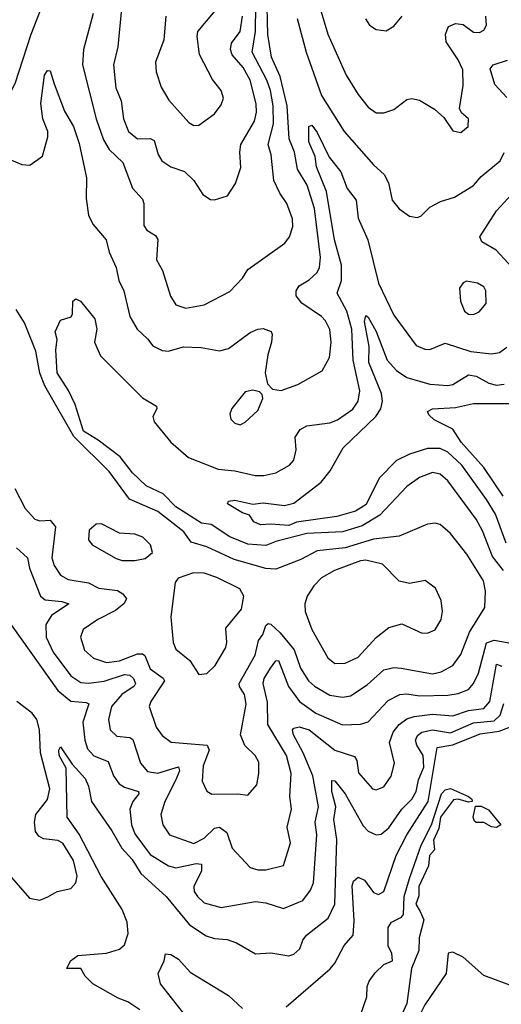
# Model space of a CAD drawing. Extents: x 1678431 to 1860718, y 384618 to 522882.
# Tile 292 of 473: x 1756896 to 1758773, y 504375 to 508211. Entities that reach past the tile are written whole.
import ezdxf

# ---------------------------------------------------------------- set-up
doc = ezdxf.new("R2010")
doc.units = 0

msp = doc.modelspace()

# ---------------------------------------------------------------- linework, layer by layer
at = {"layer": '0CON10XD'}
for points in [[(1756855, 507667.9), (1756905, 507646.9), (1756935.9, 507644.1), (1756985, 507678.8), (1757006.2, 507755), (1757005.4, 507775), (1756985.9, 507825), (1756978.9, 507885), (1756992.7, 507995), (1757005, 508012.5), (1757015, 508012), (1757031.1, 507961.1), (1757070.7, 507855), (1757105.8, 507795), (1757128.5, 507728.5), (1757156.2, 507595), (1757155.4, 507515), (1757165, 507448.8), (1757181.1, 507415), (1757233.7, 507353.7), (1757245.5, 507305), (1757271.8, 507245), (1757282.7, 507195), (1757302.8, 507155), (1757325.4, 507055), (1757354.4, 507005), (1757395, 506968.1), (1757415, 506940.8), (1757452.1, 506922.1), (1757475, 506920), (1757535, 506936.2), (1757603.9, 506933.9), (1757675, 506920.9), (1757709.8, 506930.2), (1757795, 506991.9), (1757825, 507005.8), (1757845, 507008), (1757875.8, 506995.8), (1757880, 506985), (1757878.1, 506955), (1757863.1, 506905), (1757852.9, 506835), (1757862.7, 506792.7), (1757881.4, 506771.4), (1757915, 506766.5), (1757979.9, 506790.1), (1758075, 506842.9), (1758103.8, 506895), (1758110.3, 506955), (1758105, 507004), (1758087.9, 507037.9), (1758072.5, 507055), (1757996, 507106), (1757974.4, 507135), (1757974.4, 507155), (1757985, 507174.2), (1758025, 507197.8), (1758055, 507225.6), (1758064.7, 507245.3), (1758068.1, 507285), (1758045.1, 507475.1), (1758016.7, 507566.7), (1757979.2, 507629.2), (1757967.8, 507695), (1757946.2, 507746.2), (1757938.9, 507875), (1757910.9, 507989.1), (1757877.9, 508065), (1757863.7, 508153.7), (1757859, 508315)], [(1756447, 508267), (1756496.1, 508206.1), (1756534.8, 508075.2), (1756555, 508017.5), (1756575, 507984.3), (1756685, 507897.1), (1756715, 507885.4), (1756765, 507881.2), (1756815, 507891.1), (1756835, 507901.9), (1756857.9, 507922.1), (1756878.3, 507961.7), (1756941.1, 508155), (1756999.6, 508305)], [(1757182.2, 508235), (1757144.6, 508095), (1757141.2, 508035), (1757194.7, 507825), (1757222.8, 507742.8), (1757245, 507705.5), (1757297.9, 507655), (1757335.6, 507555), (1757375, 507511.2), (1757380.5, 507495), (1757379.7, 507409.7), (1757391.3, 507391.3), (1757425, 507370), (1757434.4, 507355), (1757429.6, 507275), (1757453.3, 507233.3), (1757483.6, 507133.6), (1757505, 507100.8), (1757543.2, 507086.8), (1757615, 507100), (1757715, 507152.2), (1757765, 507204.3), (1757785, 507237.3), (1757929.9, 507340.1), (1757947.7, 507365), (1757960.7, 507405), (1757959.3, 507435), (1757937.7, 507495), (1757909.5, 507535), (1757887.3, 507585), (1757876.3, 507685), (1757864.4, 507725), (1757886.1, 507805), (1757884.3, 507875), (1757873.9, 507935), (1757859.9, 507975), (1757802, 508085), (1757815.1, 508165), (1757816.6, 508265)], [(1757292.5, 508255), (1757279.3, 508105), (1757262, 508035), (1757270.8, 507945), (1757292.4, 507895), (1757301.4, 507825), (1757320, 507775), (1757355, 507747.3), (1757405, 507748), (1757420.5, 507740.5), (1757435.8, 507685.8), (1757450.7, 507660.7), (1757485, 507637.7), (1757539.1, 507619.1), (1757575.6, 507585), (1757610.3, 507530.3), (1757640, 507510), (1757655, 507508.8), (1757705.8, 507524.2), (1757737.8, 507572.2), (1757758.8, 507635), (1757753.9, 507695), (1757758.5, 507725), (1757810.8, 507815), (1757819, 507851), (1757817.3, 507882.8), (1757795, 507975.4), (1757767, 508025), (1757724, 508074), (1757717.4, 508095), (1757721.2, 508118.8), (1757755.5, 508164.5), (1757765.1, 508225)], [(1757575, 507798.9), (1757595, 507800.6), (1757655, 507844.3), (1757681.1, 507878.9), (1757690, 507905), (1757681.9, 507935), (1757647.7, 507977.7), (1757596.8, 508075), (1757587.8, 508145), (1757590.6, 508165), (1757658.1, 508245)], [(1758067.6, 508255), (1758097.3, 508155), (1758168.5, 507995), (1758215, 507920), (1758255, 507869.5), (1758285, 507848.2), (1758315, 507847.5), (1758355, 507861.2), (1758405, 507900), (1758425, 507904.5), (1758455, 507896.9), (1758512.6, 507862.6), (1758549.5, 507829.5), (1758585, 507777.5), (1758615, 507771.2), (1758643.8, 507795), (1758646, 507825), (1758617.5, 507847.5), (1758610.8, 507865), (1758624.6, 507955), (1758622.7, 508015), (1758605.4, 508055), (1758557.8, 508125), (1758555.5, 508155), (1758567.1, 508185), (1758595, 508196.4), (1758625, 508191.9), (1758665, 508162.2), (1758688.7, 508161.3), (1758705, 508170), (1758715, 508190), (1758712.7, 508225)], [(1757465.6, 508225), (1757458.2, 508131.8), (1757425.6, 508045), (1757428.3, 508008.3), (1757447.6, 507947.6), (1757477.4, 507897.4), (1757555, 507810.6), (1757575, 507798.9)], [(1757977.5, 508215), (1758013.4, 508085), (1758072.1, 507915), (1758160.8, 507775), (1758275.6, 507645), (1758317.3, 507607.3), (1758333.5, 507575), (1758348.3, 507508.3), (1758374.6, 507474.6), (1758415, 507446), (1758445, 507440), (1758460, 507445), (1758495, 507480.8), (1758536.8, 507503.2), (1758590.3, 507519.7), (1758665, 507564.4), (1758695, 507600.5), (1758769, 507661), (1758785, 507692.9)], [(1758243.8, 508213.8), (1758259.6, 508189.6), (1758285, 508172.5), (1758325, 508167.1), (1758355, 508185.8), (1758387.5, 508225)], [(1758795, 507907.8), (1758748.1, 507958.1), (1758730.5, 508019.5), (1758742, 508035), (1758796.9, 508053.1)], [(1758781.2, 506065), (1758739.5, 506119.5), (1758700.5, 506219.5), (1758674.8, 506264.8), (1758565, 506414.6), (1758535, 506440), (1758505, 506446.4), (1758455, 506428), (1758405, 506392.1), (1758299.7, 506280.3), (1758231.2, 506238.8), (1758155, 506216.2), (1758015, 506209.5), (1757895, 506178.6), (1757855, 506162.4), (1757785, 506168.4), (1757715.8, 506195.8), (1757642.2, 506245), (1757605, 506249.4), (1757505, 506312.8), (1757455, 506363.3), (1757389, 506395), (1757336.1, 506446.1), (1757287.5, 506507.5), (1757202.4, 506572.4), (1757145, 506607.4), (1757111.9, 506711.9), (1757086.6, 506766.6), (1757042.8, 506835), (1757036.7, 506925), (1757042.1, 506965), (1757034.5, 506995.5), (1757055, 507040), (1757096.7, 507053.3), (1757102.5, 507065), (1757103.8, 507115), (1757115, 507123.8), (1757133.8, 507115), (1757189.6, 507045), (1757196.6, 507005), (1757187.7, 506955), (1757211.2, 506901.2), (1757375, 506737.8), (1757430, 506705), (1757431.2, 506695), (1757414.6, 506665.4), (1757420.5, 506645), (1757485.5, 506565), (1757554.4, 506505), (1757626.8, 506476.8), (1757669.7, 506459.7), (1757735, 506454), (1757814.6, 506435.4), (1757847.5, 506435), (1757895, 506445.4), (1757947.5, 506475), (1757964.4, 506495), (1757974.4, 506535), (1757970, 506585), (1757990, 506615), (1758015, 506629.4), (1758105, 506640.9), (1758135, 506652.2), (1758195, 506693.3), (1758215.9, 506725), (1758221.7, 506765), (1758195.5, 506885), (1758190.9, 507005), (1758171.6, 507075), (1758134.2, 507145), (1758150.5, 507195), (1758151, 507255), (1758123.1, 507353.1), (1758091.4, 507541.4), (1758052.4, 507637.6), (1758048, 507678), (1758022.8, 507735), (1758022.9, 507795), (1758035, 507800), (1758055, 507771.9), (1758102, 507675), (1758147.9, 507617.9), (1758172.9, 507552.9), (1758207.4, 507507.4), (1758215, 507438), (1758253.4, 507353.4), (1758295, 507184.3), (1758355, 507060), (1758441.9, 506941.9), (1758475, 506927.3), (1758495, 506926.2), (1758555, 506950.8), (1758655, 506917.8), (1758735, 506909.2), (1758766, 506915), (1758794.3, 506935.7)], [(1758815, 507245.4), (1758752.6, 507312.6), (1758697.5, 507345), (1758690, 507365), (1758755, 507466.7), (1758811.2, 507528.8)], [(1758665, 507062.5), (1758687.4, 507072.6), (1758714, 507105), (1758713.1, 507155), (1758705, 507170.8), (1758680, 507185), (1758638, 507192), (1758624.3, 507185.7), (1758610, 507165), (1758614.5, 507114.5), (1758630, 507075), (1758645, 507064.2), (1758665, 507062.5)], [(1756877.3, 506385), (1756917.4, 506307.4), (1756955, 506265.5), (1756975, 506258.2), (1757015, 506260.9), (1757035.3, 506235), (1757021.6, 506115), (1757030.3, 506085), (1757055, 506047.3), (1757085, 506030.3), (1757165, 506017.6), (1757205, 505997.1), (1757277.2, 505987.2), (1757298.5, 505975), (1757313.1, 505955), (1757302.2, 505935), (1757270.3, 505909.7), (1757201.1, 505875), (1757144.3, 505835), (1757133.5, 505805), (1757148.8, 505755), (1757183.8, 505723.8), (1757235, 505706.3), (1757285, 505713), (1757355, 505740.7), (1757375, 505741), (1757384, 505734), (1757405, 505682.5), (1757455.7, 505645.7), (1757461.2, 505635), (1757407.8, 505555), (1757401.1, 505535), (1757428.8, 505455), (1757452.2, 505422.2), (1757486.8, 505396.8), (1757626.7, 505385), (1757635.3, 505365), (1757610.8, 505305), (1757607.9, 505245), (1757625, 505205.8), (1757644.6, 505194.6), (1757745, 505195.4), (1757785, 505190), (1757820, 505230), (1757828.7, 505275), (1757828.5, 505318.5), (1757814.4, 505345), (1757773.7, 505383.7), (1757757.5, 505425), (1757778.6, 505545), (1757772.9, 505582.9), (1757752.8, 505612.8), (1757751.9, 505625), (1757814.2, 505735), (1757827.6, 505792.4), (1757843.4, 505816.6), (1757855, 505850.5), (1757865, 505858.9), (1757875, 505856.7), (1757912, 505822), (1757966.1, 505756.1), (1757990.5, 505685), (1758021.9, 505635), (1758044.8, 505614.8), (1758105, 505579.5), (1758155, 505572.2), (1758185, 505577.6), (1758250.6, 505619.4), (1758315, 505677.9), (1758355, 505687.5), (1758383.3, 505685), (1758505, 505662.7), (1758539, 505671), (1758584.5, 505695), (1758615, 505737.5), (1758649.2, 505825), (1758709, 505921), (1758711.9, 505985), (1758704.2, 506025), (1758639.3, 506129.3), (1758575, 506210), (1758535, 506244.4), (1758515, 506249.5), (1758485, 506246.2), (1758375, 506199.1), (1758275, 506187), (1758165, 506153.1), (1758055, 506141.4), (1757991.4, 506108.6), (1757895, 506070.6), (1757855, 506072.8), (1757732.3, 506107.7), (1757625, 506157.6), (1757565.2, 506175.2), (1757536.1, 506216.1), (1757435, 506295.7), (1757323.8, 506343.8), (1757245, 506450.8), (1757106.9, 506586.9), (1756994.1, 506784.1), (1756974.6, 506834.6), (1756959.5, 506919.5), (1756915, 507030.5), (1756882, 507082)], [(1758791.6, 506171.6), (1758750.7, 506285), (1758715, 506342.2), (1758620, 506475), (1758565, 506525.7), (1758535, 506540.4), (1758485, 506540), (1758415, 506518.3), (1758365, 506493.5), (1758296.9, 506425), (1758247, 506323), (1758205, 506296), (1758132.5, 506275), (1757975, 506253), (1757945, 506240.7), (1757875, 506246.4), (1757835, 506243), (1757808.5, 506255), (1757791.4, 506281.4), (1757765, 506290), (1757706, 506325), (1757710, 506335), (1757735, 506339.6), (1757805, 506324.2), (1757845, 506329.1), (1757927.9, 506317.9), (1757965, 506327.7), (1758070.6, 506409.4), (1758106.6, 506453.4), (1758157.4, 506542.6), (1758284.2, 506665), (1758304.3, 506695), (1758310.9, 506725), (1758306.9, 506755), (1758256.9, 506875), (1758257.7, 506937.7), (1758240.6, 507035), (1758245, 507059.2), (1758255, 507051.5), (1758285, 506996.4), (1758328.7, 506885), (1758365, 506844.2), (1758405, 506817.1), (1758495, 506791.3), (1758565, 506785.4), (1758585, 506789.2), (1758645, 506828.1), (1758675, 506822), (1758725, 506795.3), (1758755, 506787.2), (1758785, 506790.5)], [(1757755, 506632.5), (1757775, 506642.5), (1757825, 506688.8), (1757844, 506735), (1757840.7, 506750.7), (1757830.7, 506760.7), (1757805, 506768), (1757775, 506760.8), (1757723.6, 506696.4), (1757715.8, 506675), (1757719.2, 506655), (1757735, 506639.2), (1757755, 506632.5)], [(1758780.6, 506355), (1758705, 506466.4), (1758616.5, 506565), (1758585, 506615.3), (1758512.1, 506652.1), (1758491.4, 506671.4), (1758486.2, 506685), (1758504.8, 506695.3), (1758595, 506700), (1758665, 506715.9), (1758804.5, 506715.5)], [(1757345, 506104.4), (1757385, 506112), (1757413.3, 506135), (1757405.8, 506165), (1757376.2, 506195), (1757345, 506206.5), (1757285, 506210.8), (1757215, 506247.5), (1757194, 506246), (1757167.7, 506222.3), (1757164.5, 506184.5), (1757178.8, 506165), (1757272.4, 506112.4), (1757295.5, 506104.5), (1757345, 506104.4)], [(1756884.1, 506154.1), (1756927.1, 506115), (1756934.2, 506075), (1756977.3, 505965), (1756995, 505951.1), (1757061.2, 505945), (1757087.5, 505935), (1757020.6, 505889.4), (1756998.6, 505855), (1756999.5, 505805), (1757027, 505747), (1757095.2, 505655.2), (1757135, 505629.5), (1757165, 505625.9), (1757225, 505634.6), (1757305, 505660.6), (1757325, 505657.3), (1757339.6, 505645), (1757348.2, 505625), (1757342.5, 505615), (1757295, 505582), (1757253.6, 505535), (1757242, 505485), (1757249.2, 505445), (1757275, 505420), (1757325, 505414.2), (1757337.5, 505407.5), (1757367.5, 505315), (1757395, 505282.8), (1757435, 505275.2), (1757515, 505300.5), (1757518.8, 505285), (1757505, 505250), (1757461.9, 505165), (1757446.2, 505115), (1757453.8, 505075), (1757480.5, 505035), (1757575, 505001.4), (1757615, 505022), (1757655, 505061), (1757675.6, 505065.6), (1757703.7, 505045), (1757725, 504984.3), (1757795, 504908.1), (1757825, 504899.2), (1757855, 504898.9), (1757924.4, 504915.6), (1757952.1, 505005), (1757938.7, 505065), (1757955.3, 505135), (1757949.3, 505185), (1757954.2, 505275), (1757936.5, 505345), (1757863.5, 505465), (1757862.4, 505552.4), (1757844.8, 505625), (1757849.6, 505645), (1757873.8, 505685), (1757895, 505713.5), (1757904.4, 505714.4), (1757943.9, 505613.9), (1757986.9, 505555), (1758050.1, 505510.1), (1758155, 505464.7), (1758225, 505466.9), (1758254.2, 505475.8), (1758331.7, 505558.3), (1758378.2, 505581.8), (1758405, 505584.7), (1758455, 505576.6), (1758565, 505579.3), (1758605, 505586.2), (1758645, 505602.2), (1758665, 505624.5), (1758684.4, 505665), (1758716, 505784), (1758745, 505793.7), (1758825, 505780)], [(1758125, 505703.5), (1758165, 505703.8), (1758215, 505728.2), (1758285.6, 505804.4), (1758335, 505842.7), (1758385, 505857.1), (1758465, 505821.4), (1758488.1, 505821.9), (1758515, 505834), (1758538.6, 505875), (1758544.2, 505905), (1758538.3, 505948.3), (1758516.8, 505996.8), (1758476.9, 506026.9), (1758415, 506014.3), (1758375, 506024.3), (1758310.6, 506090.6), (1758245.2, 506105.2), (1758225, 506103.3), (1758123.1, 506065), (1758073.1, 506036.9), (1758042.3, 506005), (1758017.3, 505965), (1758007.3, 505935), (1758008.8, 505905), (1758035.3, 505835), (1758097.5, 505725), (1758125, 505703.5)], [(1757595, 505660), (1757625, 505664.4), (1757658.2, 505695), (1757699.5, 505765), (1757703.5, 505785), (1757699.2, 505840.8), (1757760.5, 505915), (1757770, 505965), (1757753.8, 505993.8), (1757665, 506038), (1757615.3, 506055.3), (1757573.9, 506056.1), (1757514.2, 506035.8), (1757502.1, 506017.9), (1757485.6, 505885), (1757494.7, 505785), (1757505, 505758.9), (1757559.5, 505715), (1757595, 505660)], [(1756863, 505853), (1757045, 505597.5), (1757095, 505556.7), (1757155, 505551.5), (1757165.4, 505545.4), (1757142.3, 505475), (1757150, 505405), (1757160.1, 505370.1), (1757185, 505343.8), (1757241.6, 505321.6), (1757261.8, 505265), (1757284.4, 505234.4), (1757305, 505221.1), (1757359.4, 505205), (1757361.2, 505195), (1757337.8, 505165), (1757325.9, 505135), (1757331.9, 505075), (1757345, 505040), (1757405, 504959.1), (1757476.7, 504915), (1757505, 504907.5), (1757583.9, 504923.9), (1757605, 504920.8), (1757605.3, 504895), (1757574.7, 504835), (1757576.9, 504815), (1757588.8, 504795), (1757615, 504770.4), (1757682.1, 504752.1), (1757815, 504775.3), (1757855, 504770.7), (1757925, 504749.2), (1757999.7, 504780.3), (1758030.3, 504819.7), (1758041.2, 504848.8), (1758054.8, 505035), (1758048, 505085), (1758060.8, 505145), (1758038.3, 505265), (1758001.2, 505355), (1757962.8, 505425), (1757959.6, 505445), (1757965, 505451.2), (1757985, 505455.7), (1758025, 505444), (1758124.5, 505365), (1758200.7, 505340.7), (1758210, 505325), (1758217.2, 505277.2), (1758271.2, 505215), (1758285, 505211.5), (1758315, 505222.7), (1758344.5, 505264.5), (1758357.1, 505315), (1758337.1, 505395), (1758351.4, 505435), (1758375.2, 505464.8), (1758405, 505487.2), (1758433.2, 505496.8), (1758505, 505506.2), (1758585, 505498.9), (1758645, 505519.9), (1758705, 505527.2), (1758728.3, 505555), (1758755, 505700.7), (1758775, 505692.6)], [(1756865, 504870), (1756935, 504788.6), (1756975, 504781.4), (1757005.5, 504794.5), (1757042.5, 504815), (1757095, 504827.1), (1757115, 504848.8), (1757120, 504875), (1757105.8, 504935), (1757065, 505003.3), (1757045, 505013.8), (1756989.5, 505019.5), (1756970.4, 505030.4), (1756958.3, 505048.3), (1756954.5, 505085), (1756958.9, 505115), (1757005, 505173.1), (1757014.2, 505215), (1756977.3, 505355), (1756973.1, 505445), (1756963, 505485), (1756945, 505510.2), (1756885, 505555.2)], [(1757364.3, 504354.3), (1757318, 504385), (1757279.5, 504399.5), (1757180.8, 504455), (1757151.9, 504485), (1757134.3, 504514.3), (1757080, 504515), (1757094.3, 504545), (1757122.5, 504565), (1757235, 504574.6), (1757285, 504590.4), (1757305, 504606.9), (1757318.7, 504651.3), (1757315.6, 504695), (1757295.8, 504745), (1757213.6, 504873.6), (1757128.6, 505038.6), (1757080.8, 505105), (1757077.1, 505295), (1757050.8, 505345), (1757048.6, 505365), (1757055, 505378), (1757101.1, 505311.1), (1757151.7, 505255), (1757164.7, 505225), (1757176.5, 505165), (1757255, 505051.8), (1757294.1, 504984.1), (1757335, 504939.5), (1757368.6, 504885), (1757467.3, 504795), (1757558.5, 504685), (1757622.6, 504642.6), (1757655, 504631.2), (1757705, 504627.9), (1757741.2, 504615), (1757815, 504571.9), (1757875, 504575.6), (1757945, 504564.5), (1757965, 504570.9), (1757988.1, 504591.9), (1757999.2, 504625), (1758013.6, 504645), (1758098.7, 504711.3), (1758124.8, 504765.2), (1758132.2, 505017.8), (1758121, 505095), (1758128.5, 505145), (1758112.3, 505205), (1758112.9, 505247.1), (1758125, 505245.5), (1758165.2, 505195), (1758235, 505070.8), (1758255, 505049.6), (1758285, 505036.2), (1758305, 505038.5), (1758335, 505063.2), (1758385, 505135.4), (1758425, 505174), (1758441.3, 505205), (1758450.4, 505249.6), (1758470.8, 505299.2), (1758468.8, 505345), (1758443.6, 505385), (1758438.7, 505405), (1758447.2, 505422.8), (1758463.3, 505435), (1758505, 505444), (1758575, 505433.2), (1758665, 505471.5), (1758745, 505479.9), (1758768.5, 505501.5), (1758782.6, 505547.4)], [(1757934.4, 504365.6), (1758106.8, 504513.2), (1758124.7, 504535.3), (1758160.9, 504605), (1758195.8, 504644.2), (1758199.5, 504700.5), (1758192.6, 504837.4), (1758196.9, 504855), (1758215, 504870.9), (1758239.6, 504859.6), (1758275, 504810.8), (1758295, 504803.8), (1758315.2, 504814.8), (1758363.7, 504955), (1758405.2, 505035), (1758487.7, 505165), (1758523.6, 505376.4), (1758585, 505385.6), (1758691.2, 505428.8), (1758765, 505439.5), (1758905, 505492.1)], [(1758225, 504333.3), (1758249.2, 504405), (1758250.6, 504445), (1758258.6, 504465), (1758281.7, 504498.3), (1758315, 504530), (1758348.8, 504545), (1758346, 504575), (1758332.5, 504602.5), (1758332.5, 504675), (1758345.6, 504695), (1758384.7, 504715.3), (1758391.8, 504725), (1758394.8, 504795), (1758415.7, 504865), (1758461.5, 504995), (1758501, 505075), (1758539.6, 505195), (1758555, 505210.8), (1758575, 505216.7), (1758645, 505184.4), (1758658.2, 505175), (1758659.2, 505165), (1758645, 505162.4), (1758605, 505174.7), (1758587.6, 505172.4), (1758536.7, 505105), (1758529.6, 505060.4), (1758508.8, 505015), (1758513, 504977), (1758493.4, 504955), (1758489.1, 504915), (1758451.4, 504835), (1758451.4, 504798.6), (1758440.3, 504765), (1758456.5, 504736.5), (1758471.6, 504705), (1758452.9, 504635), (1758452.3, 504585), (1758422.7, 504515), (1758405, 504379.2), (1758349.1, 504255)], [(1758755, 505064.2), (1758735, 505067.1), (1758705, 505084.1), (1758675, 505084.2), (1758669, 505089), (1758663.8, 505105), (1758673.1, 505146.9), (1758695, 505147.3), (1758722.8, 505132.8), (1758771.1, 505075), (1758755, 505064.2)], [(1757545, 504328.2), (1757445.7, 504455), (1757436.2, 504495), (1757460, 504545), (1757465, 504572.5), (1757485, 504570), (1757515, 504551.4), (1757560.1, 504500.1), (1757709.6, 504409.6), (1757765, 504358.5)], [(1758831, 504441), (1758705, 504487.6), (1758625, 504558.6), (1758585, 504578.2), (1758565.8, 504574.2), (1758558.6, 504495), (1758475, 504373.3), (1758436.7, 504295), (1758413, 504155), (1758403, 503985), (1758375.6, 503944.4), (1758313.9, 503826.1), (1758253.1, 503765), (1758231.9, 503735), (1758224.4, 503714.4), (1758224, 503655), (1758216.8, 503635), (1758167.5, 503612.5), (1758068.8, 503485), (1758065.4, 503475), (1758083.1, 503435), (1758113.4, 503413.4)]]:
    msp.add_lwpolyline(points, dxfattribs=at)

doc.saveas('drawing.dxf')
